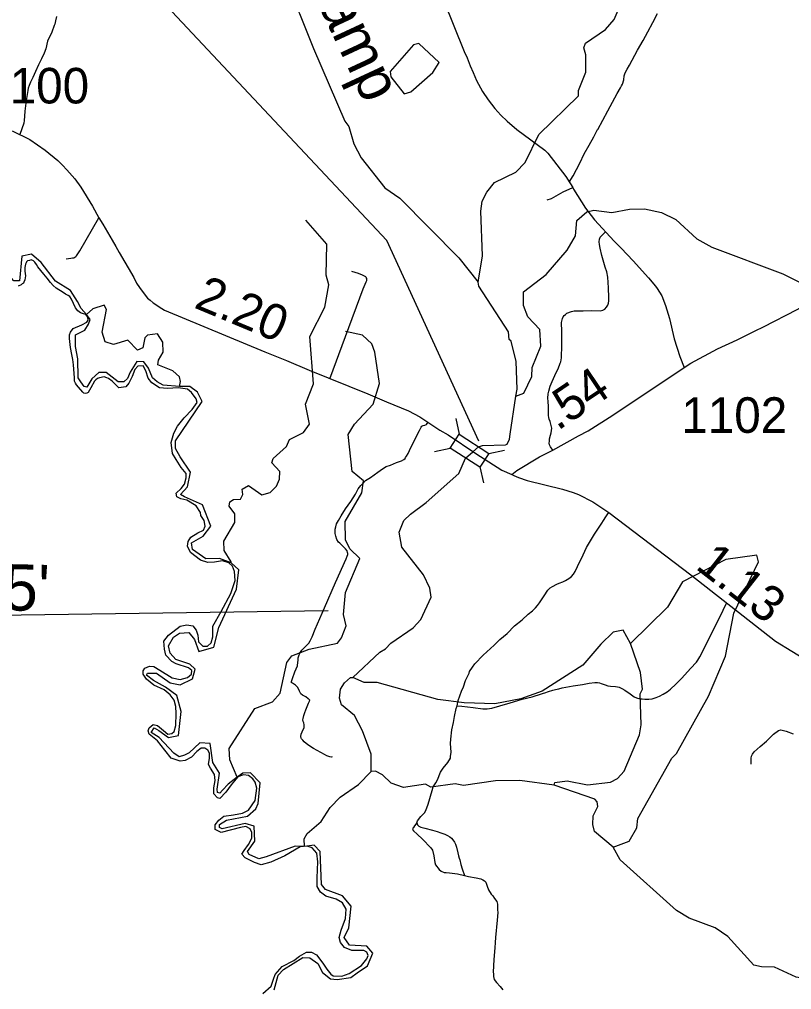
# Model space of a CAD drawing. Extents: x 2290615 to 2522933, y 819489 to 1012715.
# Drawn here: x 2430887 to 2441733, y 846857 to 860488 of the extents above; entities that cross this region are included whole.
import ezdxf

# ---------------------------------------------------------------- set-up
doc = ezdxf.new("R2010")
doc.units = 0
for name, color, linetype in [('Exist Boundary Political CountyLine', 7, 'Continuous'), ('Exist Hydrographic Creek Single Shore', 7, 'Continuous'), ('Exist Hydrographic Creek Single Shore Label', 7, 'Continuous'), ('Exist Hydrographic Misc Water Feature', 7, 'Continuous'), ('Exist Road Non-System Type 51', 7, 'Continuous'), ('Exist Road Secondary Mileage Hundredths English Label', 7, 'Continuous'), ('Exist Road Secondary Structure Standard Bridge CELL', 7, 'Continuous'), ('Exist Road Secondary Structure Standard Bridge Number Label', 7, 'Continuous'), ('Exist Road Secondary Type 51 Attributed', 7, 'Continuous'), ('Exist Road Secondary Type 51 Number Label', 7, 'Continuous'), ('Map Preparation Longitude Latitude Label', 7, 'Continuous'), ('Map Preparation Longitude Latitude Lines', 7, 'Continuous')]:
    doc.layers.add(name, color=color, linetype=linetype)

msp = doc.modelspace()

# ---------------------------------------------------------------- linework, layer by layer
at = {"layer": 'Exist Boundary Political CountyLine'}
for points in [[(2431674, 856436), (2431618, 856559), (2431594, 856593), (2431572, 856610), (2431535, 856630), (2431487, 856661), (2431441, 856690), (2431404, 856710), (2431360, 856751), (2431323, 856791), (2431276, 856854), (2431231, 856911), (2431148, 857014), (2431129, 857046), (2431105, 857079), (2431087, 857095), (2431051, 857109), (2431027, 857103), (2430999, 857096), (2430987, 857080), (2430983, 857070), (2430975, 857048), (2430962, 857003), (2430965, 856952), (2430974, 856886), (2430965, 856828), (2430951, 856797), (2430945, 856783), (2430926, 856771), (2430910, 856759), (2430872, 856742)], [(2433239, 851984), (2433321, 851967), (2433368, 851908), (2433392, 851837), (2433404, 851742), (2433462, 851684), (2433527, 851684), (2433580, 851731), (2433604, 851813), (2433604, 851961), (2433722, 852167), (2433857, 852421), (2433916, 852603), (2433910, 852733), (2433881, 852804), (2433828, 852851), (2433739, 852881), (2433627, 852863), (2433533, 852857), (2433433, 852892), (2433292, 852998), (2433250, 853087), (2433259, 853155), (2433295, 853214), (2433395, 853273), (2433471, 853314), (2433495, 853367), (2433483, 853450), (2433436, 853520), (2433430, 853562), (2433371, 853656), (2433241, 853733), (2433153, 853750), (2433100, 853780), (2433088, 853833), (2433159, 853898), (2433206, 853957), (2433230, 854045), (2433230, 854110), (2433159, 854193), (2433088, 854305), (2433038, 854390), (2433021, 854543), (2433056, 854673), (2433109, 854773), (2433203, 854891), (2433315, 855009), (2433386, 855104), (2433368, 855157), (2433303, 855245), (2433250, 855292), (2433115, 855310), (2432967, 855304), (2432856, 855310), (2432749, 855381), (2432696, 855446), (2432661, 855552), (2432626, 855623), (2432549, 855617), (2432508, 855569), (2432472, 855469), (2432425, 855375), (2432384, 855328), (2432284, 855310), (2432190, 855404), (2432139, 855443), (2432113, 855452), (2432115, 855454), (2432078, 855464), (2432013, 855452), (2431986, 855444), (2431961, 855426), (2431942, 855404), (2431889, 855310), (2431854, 855245), (2431836, 855237), (2431812, 855233), (2431793, 855236), (2431778, 855250), (2431719, 855319), (2431688, 855352), (2431674, 855376), (2431663, 855406), (2431659, 855452), (2431646, 855636), (2431639, 855709), (2431622, 855781), (2431607, 855877), (2431591, 856003), (2431590, 856055), (2431603, 856095), (2431642, 856147), (2431766, 856195), (2431835, 856236), (2431851, 856262), (2431846, 856304), (2431822, 856340), (2431775, 856355), (2431743, 856367), (2431707, 856392), (2431674, 856436)], [(2435407, 847691), (2435466, 847857), (2435478, 847986), (2435425, 848075), (2435336, 848128), (2435189, 848169), (2435118, 848228), (2435071, 848305), (2435071, 848429), (2435077, 848653), (2435065, 848776), (2435001, 848847), (2434930, 848871), (2434830, 848865), (2434617, 848735), (2434417, 848647), (2434282, 848611), (2434187, 848641), (2434058, 848706), (2434011, 848759), (2434046, 848812), (2434105, 848894), (2434152, 848983), (2434152, 849065), (2434128, 849118), (2434069, 849148), (2433993, 849136), (2433722, 849065), (2433639, 849107), (2433639, 849171), (2433686, 849236), (2433757, 849295), (2433893, 849313), (2434022, 849337), (2434105, 849378), (2434199, 849514), (2434223, 849685), (2434199, 849773), (2434164, 849820), (2434105, 849867), (2434034, 849873), (2433957, 849844), (2433863, 849732), (2433787, 849631), (2433704, 849543), (2433669, 849549), (2433616, 849608), (2433616, 849690), (2433639, 849797), (2433627, 849879), (2433569, 849968), (2433545, 850021), (2433557, 850109), (2433557, 850180), (2433533, 850221), (2433492, 850251), (2433439, 850251), (2433380, 850203), (2433303, 850121), (2433215, 850074), (2433144, 850068), (2433021, 850109), (2432932, 850221), (2432826, 850351), (2432708, 850445), (2432696, 850492), (2432708, 850534), (2432767, 850581), (2432826, 850569), (2432909, 850498), (2432973, 850445), (2433026, 850457), (2433062, 850481), (2433085, 850569), (2433091, 850734), (2433085, 850834), (2433062, 850923), (2433003, 850999), (2432920, 851070), (2432773, 851135), (2432673, 851218), (2432626, 851288), (2432626, 851336), (2432649, 851371), (2432714, 851400), (2432773, 851395), (2432861, 851347), (2433032, 851235), (2433144, 851212), (2433250, 851241), (2433303, 851288), (2433309, 851342), (2433262, 851377), (2433091, 851436), (2433026, 851465), (2432944, 851554), (2432926, 851642), (2432914, 851754), (2432979, 851837), (2433144, 851961), (2433239, 851984)], [(2434306, 846804), (2434424, 846905), (2434457, 847004), (2434478, 847068), (2434578, 847183), (2434741, 847268), (2434820, 847327), (2434921, 847383), (2434991, 847381), (2435062, 847345), (2435147, 847228), (2435203, 847145), (2435262, 847073), (2435296, 847050), (2435416, 847046), (2435518, 847083), (2435690, 847196), (2435769, 847291), (2435784, 847338), (2435767, 847385), (2435725, 847408), (2435619, 847408), (2435554, 847408), (2435454, 847450), (2435395, 847520), (2435378, 847591), (2435407, 847691)]]:
    msp.add_lwpolyline(points, dxfattribs=at)
at = {"layer": 'Exist Hydrographic Creek Single Shore'}
for points in [[(2432961, 864498), (2433095, 864097), (2433391, 863258), (2433588, 862642), (2433884, 862026), (2434254, 861557), (2434648, 860916), (2434796, 860620), (2434821, 860571), (2435018, 860078), (2435456, 859059), (2435516, 858982), (2435586, 858742), (2435688, 858543), (2436019, 858123), (2436230, 857977), (2437059, 857138), (2437330, 856795)], [(2437862, 855195), (2437877, 855294), (2437863, 855684), (2437792, 855966), (2437767, 855992), (2437757, 856100), (2437339, 856742), (2437330, 856795)], [(2435569, 851244), (2435948, 851600), (2436030, 851643), (2436104, 851725), (2436418, 851938), (2436524, 852057), (2436670, 852369), (2436651, 852499), (2436565, 852683), (2436259, 853071), (2436223, 853286), (2436287, 853446), (2436378, 853538), (2436600, 853699), (2437061, 854108), (2437151, 854322), (2437258, 854414), (2437336, 854485), (2437390, 854503), (2437713, 854509), (2437738, 854522), (2437769, 854592), (2437778, 854659), (2437862, 855195)], [(2435830, 849922), (2435827, 850164), (2435706, 850494), (2435594, 850710), (2435409, 850856), (2435382, 850950), (2435397, 851076), (2435454, 851167), (2435536, 851242), (2435569, 851244)], [(2434891, 848868), (2434886, 848977), (2434927, 849051), (2435124, 849220), (2435254, 849415), (2435394, 849559), (2435650, 849737), (2435830, 849922)], [(2438399, 849728), (2437915, 849793), (2437574, 849789), (2437125, 849725), (2437008, 849746), (2436667, 849703), (2436591, 849742), (2436283, 849697), (2436108, 849759), (2435989, 849875), (2435889, 849924), (2435830, 849922)], [(2439229, 848856), (2438967, 849078), (2438941, 849175), (2438947, 849300), (2439012, 849428), (2439003, 849493), (2438969, 849534), (2438399, 849728)], [(2442545, 847146), (2442180, 847006), (2441913, 847012), (2441796, 847033), (2441494, 847172), (2441311, 847178), (2441202, 847200), (2440838, 847605), (2440661, 847726), (2440293, 847862), (2440116, 847969), (2439323, 848682), (2439229, 848856)]]:
    msp.add_lwpolyline(points, dxfattribs=at)
at = {"layer": 'Exist Hydrographic Misc Water Feature'}
for points in [[(2437330, 856795), (2437391, 857168), (2437366, 857794), (2437389, 857936), (2437453, 858060), (2437560, 858196), (2437858, 858343), (2437989, 858479), (2438183, 858871), (2438742, 859413), (2438741, 859488), (2438845, 859749), (2438842, 859991), (2438815, 860089), (2438840, 860155), (2439120, 860344), (2439243, 860487), (2439356, 860764)], [(2436292, 859444), (2436383, 859471), (2436696, 859743), (2436785, 859884), (2436498, 860148), (2436424, 860129), (2436096, 859758), (2436105, 859683), (2436292, 859444)], [(2437862, 855195), (2437970, 855235), (2438083, 855469), (2438089, 855598), (2438210, 855898), (2438198, 856131), (2438029, 856311), (2437968, 856469), (2437966, 856660), (2438287, 856906), (2438582, 857246), (2438696, 857448), (2438717, 857662), (2438857, 857783), (2438957, 857810), (2439207, 857777), (2439457, 857824), (2439665, 857826), (2439907, 857773), (2440109, 857676), (2440404, 857406), (2440614, 857290), (2441611, 856914), (2442090, 856671)], [(2433862, 852853), (2433863, 852868), (2433761, 853024), (2433759, 853159), (2433913, 853418), (2433911, 853543), (2433835, 853651), (2433842, 853711), (2433892, 853742), (2433992, 853746), (2434024, 853813), (2434015, 853888), (2434106, 853938), (2434291, 853808), (2434407, 853842), (2434497, 853928), (2434538, 854028), (2434544, 854137), (2434434, 854260), (2434450, 854320), (2434639, 854488), (2434679, 854588), (2434878, 854682), (2434960, 854800), (2434905, 855084), (2435018, 855367), (2434967, 856035), (2435177, 856444), (2435231, 856761), (2435196, 856894), (2435206, 857328), (2434910, 857667)], [(2431831, 856344), (2431755, 856425), (2431702, 856523), (2431605, 856677), (2431395, 856810), (2431193, 857072), (2431055, 857189), (2430919, 857164), (2430887, 856815), (2430810, 856815), (2430706, 856934), (2430542, 857091), (2430332, 857108), (2430067, 857219)], [(2433134, 855329), (2433151, 855399), (2433134, 855464), (2433041, 855549), (2432831, 855636), (2432839, 855702), (2432904, 855813), (2432901, 855954), (2432825, 856069), (2432684, 856050), (2432651, 856016), (2432619, 855876), (2432545, 855841), (2432410, 855980), (2432210, 855919), (2432093, 855960), (2432050, 856093), (2432112, 856411), (2432077, 856475), (2431920, 856422), (2431831, 856344)], [(2433134, 855329), (2432904, 855347), (2432824, 855398), (2432758, 855451), (2432699, 855588), (2432636, 855678), (2432538, 855684), (2432443, 855532), (2432404, 855445), (2432353, 855395), (2432276, 855395), (2432106, 855526), (2432002, 855529), (2431903, 855436), (2431835, 855323), (2431796, 855332), (2431748, 855395), (2431713, 855454), (2431710, 855719), (2431674, 855892), (2431677, 856056), (2431808, 856122), (2431856, 856206), (2431879, 856271), (2431831, 856344)], [(2433944, 849843), (2433845, 850087), (2433834, 850244), (2434193, 850807), (2434441, 850902), (2434548, 851021), (2434642, 851455), (2434715, 851547), (2434956, 851642), (2435354, 851724), (2435412, 851799), (2435476, 851969), (2435440, 852125), (2435469, 852434), (2435670, 852912), (2435527, 853051), (2435466, 853176), (2435463, 853432), (2435698, 853836), (2435721, 854004), (2435561, 854135), (2435503, 854658), (2435593, 854803), (2435855, 855080), (2435943, 855372), (2435878, 855813), (2435835, 855929), (2435708, 856052), (2435466, 856101)], [(2433862, 852853), (2433698, 852916), (2433505, 852910), (2433320, 853038), (2433302, 853136), (2433469, 853226), (2433576, 853369), (2433457, 853667), (2433208, 853779), (2433152, 853815), (2433250, 853922), (2433289, 854125), (2433146, 854342), (2433080, 854461), (2433080, 854566), (2433456, 855120), (2433390, 855251), (2433280, 855329), (2433134, 855329)], [(2439229, 848856), (2439452, 848943), (2439558, 849128), (2439573, 849260), (2440052, 850110), (2440118, 850175), (2440564, 850982), (2440806, 851543), (2440922, 852145), (2441270, 852868), (2441244, 852959), (2440811, 852902), (2440199, 852585), (2439988, 852232), (2439470, 851718)], [(2433944, 849843), (2433818, 849742), (2433742, 849658), (2433700, 849616), (2433669, 849624), (2433663, 849675), (2433698, 849896), (2433606, 850048), (2433567, 850313), (2433421, 850325), (2433272, 850185), (2433204, 850152), (2433129, 850128), (2433055, 850179), (2432849, 850397), (2432739, 850471), (2432778, 850534), (2432846, 850495), (2432980, 850397), (2433120, 850427), (2433159, 850763), (2433097, 850990), (2432939, 851106), (2432772, 851199), (2432673, 851276), (2432686, 851303), (2432811, 851305), (2433004, 851165), (2433146, 851141), (2433317, 851225), (2433356, 851357), (2433281, 851431), (2433082, 851497), (2433004, 851586), (2432980, 851689), (2433053, 851807), (2433136, 851866), (2433269, 851875), (2433345, 851776), (2433409, 851607), (2433618, 851670), (2433686, 851944), (2433935, 852482), (2433971, 852753), (2433862, 852853)], [(2439470, 851718), (2439368, 851908), (2439227, 851879), (2439054, 851711), (2438800, 851415), (2438230, 851050), (2437932, 850943), (2437566, 850872), (2437133, 850884), (2436765, 850935), (2435912, 851172), (2435729, 851171), (2435569, 851244)], [(2438399, 849728), (2438407, 849767), (2438582, 849788), (2438866, 849734), (2439190, 849770), (2439290, 849823), (2439380, 849925), (2439597, 850436), (2439620, 850579), (2439606, 851011), (2439638, 851078), (2439610, 851310), (2439470, 851718)], [(2434891, 848868), (2434759, 848873), (2434353, 848724), (2434252, 848692), (2434114, 848753), (2434090, 848796), (2434193, 848944), (2434183, 849152), (2434058, 849191), (2433734, 849114), (2433699, 849136), (2433697, 849176), (2433797, 849239), (2434089, 849296), (2434206, 849397), (2434242, 849471), (2434271, 849761), (2434131, 849904), (2434023, 849900), (2433944, 849843)], [(2434467, 846852), (2434522, 847061), (2434596, 847140), (2434868, 847308), (2434968, 847303), (2435078, 847222), (2435146, 847097), (2435256, 847006), (2435348, 847000), (2435543, 847025), (2435630, 847093), (2435774, 847192), (2435850, 847368), (2435765, 847465), (2435525, 847480), (2435449, 847587), (2435513, 847726), (2435545, 848031), (2435427, 848172), (2435186, 848263), (2435129, 848334), (2435113, 848796), (2435029, 848887), (2434891, 848868)]]:
    msp.add_lwpolyline(points, dxfattribs=at)
at = {"layer": 'Exist Road Non-System Type 51'}
for points in [[(2438610, 858202), (2438666, 858291), (2438758, 858470), (2438819, 858598), (2438890, 858719), (2438956, 858840), (2439008, 858942), (2439010, 858942), (2439151, 859202), (2439283, 859446), (2439328, 859525), (2439343, 859555), (2439359, 859579), (2439378, 859638), (2439383, 859694), (2439397, 859736), (2439424, 859790), (2439455, 859845), (2439494, 859917), (2439570, 860054), (2439648, 860194), (2439714, 860313), (2439782, 860443), (2439848, 860572)], [(2431409, 860528), (2431394, 860469), (2431388, 860443), (2431383, 860423), (2431376, 860401), (2431342, 860308), (2431284, 860184), (2431259, 860077), (2431235, 860016), (2431199, 859934), (2431157, 859851), (2431115, 859754), (2431075, 859671), (2431045, 859608), (2431026, 859560), (2431012, 859524), (2431004, 859488), (2430981, 859350), (2430962, 859200), (2430958, 859127), (2430954, 859066), (2430947, 859029), (2430895, 858869)], [(2438299, 857954), (2438361, 857974), (2438523, 858067), (2438661, 858126)], [(2431544, 857122), (2431608, 857135), (2431634, 857137), (2431652, 857140), (2431666, 857148), (2431680, 857158), (2431691, 857168), (2431736, 857237), (2432004, 857699)], [(2438380, 854434), (2438345, 854484), (2438333, 854513), (2438327, 854533), (2438332, 854563), (2438332, 854593), (2438347, 854645), (2438354, 854678), (2438362, 854712), (2438364, 854746), (2438355, 854781), (2438340, 854837), (2438326, 854871), (2438321, 854893), (2438317, 854925), (2438320, 854977), (2438319, 855015), (2438319, 855049), (2438314, 855121), (2438309, 855167), (2438312, 855229), (2438322, 855267), (2438343, 855335), (2438368, 855402), (2438428, 855527), (2438453, 855581), (2438484, 855657), (2438492, 855679), (2438501, 855734), (2438504, 855910), (2438504, 856104), (2438502, 856230), (2438515, 856284), (2438523, 856310), (2438538, 856328), (2438556, 856342), (2438578, 856360), (2438640, 856382), (2438681, 856393), (2438807, 856394), (2438916, 856396), (2439047, 856394), (2439081, 856401), (2439110, 856416), (2439132, 856445), (2439150, 856472), (2439160, 856503), (2439164, 856533), (2439167, 856583), (2439163, 856718), (2439153, 856865), (2439137, 856940), (2439115, 857007), (2439066, 857171), (2439042, 857274), (2439034, 857324), (2439031, 857365), (2439035, 857400), (2439046, 857427), (2439066, 857453), (2439091, 857477), (2439119, 857504)], [(2435245, 855440), (2435467, 856032), (2435715, 856702), (2435757, 856799), (2435766, 856819), (2435769, 856837), (2435766, 856848), (2435758, 856861), (2435752, 856869), (2435734, 856880), (2435707, 856893), (2435648, 856916), (2435554, 856946)], [(2436557, 854783), (2436583, 854788), (2436603, 854798), (2436628, 854829)], [(2435281, 850126), (2435269, 850123), (2435249, 850127), (2435203, 850143), (2435173, 850158), (2435016, 850244), (2434937, 850297), (2434888, 850338), (2434866, 850361), (2434850, 850381), (2434845, 850391), (2434839, 850411), (2434845, 850445), (2434858, 850477), (2434887, 850540), (2434889, 850556), (2434889, 850576), (2434880, 850604), (2434872, 850626), (2434870, 850646), (2434875, 850668), (2434883, 850710), (2434896, 850752), (2434910, 850788), (2434931, 850836), (2434948, 850879), (2434964, 850911), (2434966, 850923), (2434950, 850939), (2434941, 850944), (2434909, 850968), (2434863, 850995), (2434838, 851013), (2434820, 851049), (2434814, 851075), (2434793, 851108), (2434767, 851134), (2434724, 851161), (2434712, 851169), (2434706, 851175), (2434708, 851187), (2434721, 851229), (2434756, 851322), (2434791, 851406), (2434798, 851456), (2434802, 851482), (2434803, 851516), (2434813, 851547), (2434828, 851585), (2434855, 851627), (2434895, 851666), (2434950, 851726), (2434970, 851757), (2434997, 851811), (2435043, 851920), (2435171, 852220), (2435327, 852576), (2435475, 852908), (2435492, 852946), (2435502, 852970), (2435502, 852986), (2435497, 853000), (2435489, 853022), (2435467, 853048), (2435410, 853105), (2435388, 853127), (2435371, 853142), (2435347, 853182), (2435332, 853228), (2435324, 853266), (2435323, 853324), (2435330, 853358), (2435342, 853402), (2435367, 853446), (2435406, 853515), (2435467, 853610), (2435543, 853716), (2435609, 853818), (2435646, 853894), (2435682, 853941), (2435712, 853968), (2435748, 854009), (2435817, 854054), (2435920, 854125), (2435988, 854176), (2436037, 854208), (2436098, 854227), (2436182, 854262), (2436253, 854286), (2436287, 854306), (2436304, 854321), (2436310, 854332), (2436326, 854350), (2436347, 854390), (2436366, 854433), (2436462, 854622), (2436506, 854711), (2436530, 854761), (2436540, 854771), (2436557, 854783)], [(2437035, 850845), (2437051, 850920), (2437098, 851049), (2437123, 851113), (2437155, 851198), (2437189, 851277), (2437202, 851302), (2437211, 851325), (2437249, 851389), (2437283, 851436), (2437403, 851556), (2437554, 851696), (2437637, 851774), (2437736, 851861), (2437843, 851966), (2437947, 852052), (2438032, 852132), (2438092, 852179), (2438135, 852221), (2438165, 852255), (2438192, 852290), (2438218, 852333), (2438257, 852390), (2438311, 852471), (2438341, 852501), (2438374, 852522), (2438435, 852551), (2438467, 852566), (2438520, 852586), (2438556, 852606), (2438603, 852634), (2438641, 852662), (2438671, 852692), (2438694, 852731), (2438728, 852803), (2438804, 852964), (2438852, 853068), (2438967, 853256), (2439067, 853410), (2439090, 853447), (2439100, 853463), (2439113, 853484), (2439141, 853526), (2439164, 853561)], [(2437035, 850845), (2437099, 850837), (2437262, 850822), (2437395, 850802), (2437457, 850800), (2437525, 850809), (2437634, 850842), (2437779, 850884), (2437949, 850936), (2438088, 850968), (2438222, 851011), (2438248, 851021), (2438265, 851027), (2438319, 851046), (2438378, 851064), (2438418, 851075), (2438462, 851085), (2438509, 851096), (2438560, 851106), (2438612, 851116), (2438663, 851125), (2438731, 851135), (2438796, 851144), (2438892, 851160), (2438968, 851172), (2439005, 851172), (2439033, 851167), (2439060, 851159), (2439116, 851137), (2439152, 851123), (2439188, 851118), (2439259, 851116), (2439290, 851112), (2439313, 851107), (2439349, 851087), (2439392, 851062), (2439465, 851013), (2439520, 850972), (2439555, 850957), (2439601, 850944), (2439635, 850941), (2439674, 850936), (2439726, 850938), (2439777, 850944), (2439833, 850962), (2439879, 850980), (2439929, 851006), (2439987, 851040), (2440033, 851077), (2440109, 851148), (2440191, 851232), (2440314, 851368), (2440397, 851459), (2440417, 851485), (2440445, 851532), (2440524, 851686), (2440622, 851890), (2440723, 852091), (2440820, 852288)], [(2436467, 849200), (2436479, 849230), (2436525, 849290), (2436576, 849341), (2436598, 849374), (2436627, 849460), (2436683, 849656), (2436700, 849708), (2436735, 849760), (2436759, 849802), (2436802, 849914), (2436839, 849968), (2436906, 850047), (2436940, 850108), (2436943, 850133), (2436950, 850191), (2436944, 850313), (2436946, 850374), (2436962, 850505), (2436982, 850609), (2436997, 850695), (2437020, 850806), (2437035, 850845)], [(2441166, 850023), (2441163, 850071), (2441166, 850107), (2441168, 850137), (2441183, 850165), (2441207, 850198), (2441248, 850237), (2441290, 850273), (2441379, 850348), (2441479, 850446), (2441549, 850497), (2441582, 850505), (2441602, 850504), (2441657, 850490), (2441753, 850450)], [(2436467, 849200), (2436436, 849157), (2436422, 849135), (2436414, 849123), (2436411, 849116), (2436409, 849104), (2436424, 849088), (2436473, 849039), (2436550, 848970), (2436666, 848847), (2436690, 848816), (2436709, 848738), (2436721, 848644), (2436732, 848610), (2436783, 848545), (2436809, 848522), (2436853, 848504), (2436882, 848502), (2436926, 848498), (2437039, 848484), (2437140, 848461)], [(2436467, 849200), (2436480, 849170), (2436496, 849155), (2436527, 849141), (2436581, 849126), (2436691, 849095), (2436755, 849076), (2436805, 849058), (2436863, 849039), (2436902, 849023), (2436934, 849003), (2436958, 848983), (2436973, 848960), (2436997, 848927), (2437014, 848898), (2437027, 848858), (2437046, 848779), (2437056, 848735), (2437066, 848703), (2437072, 848680), (2437088, 848616), (2437104, 848554), (2437140, 848461)], [(2437140, 848461), (2437195, 848447), (2437304, 848426), (2437366, 848412), (2437396, 848397), (2437422, 848383), (2437437, 848365), (2437457, 848308), (2437476, 848259), (2437512, 848197), (2437536, 848173), (2437562, 848137), (2437594, 848094), (2437601, 848056), (2437601, 848006), (2437603, 847979), (2437605, 847942), (2437596, 847832), (2437576, 847589), (2437571, 847521), (2437564, 847443), (2437550, 847281), (2437543, 847101), (2437545, 847077), (2437547, 847041), (2437554, 846997), (2437587, 846958), (2437638, 846902), (2437678, 846853)]]:
    msp.add_lwpolyline(points, dxfattribs=at)
at = {"layer": 'Exist Road Secondary Structure Standard Bridge CELL'}
for p, q in [((2437015, 854881), (2437063, 854660)), ((2436716, 854418), (2436937, 854465)), ((2437479, 854390), (2437700, 854438)), ((2437356, 854200), (2437404, 853979))]:
    msp.add_line(p, q, dxfattribs=at)
msp.add_lwpolyline([(2437063, 854660), (2437479, 854391), (2437354, 854197), (2436937, 854465)], close=True, dxfattribs=at)
at = {"layer": 'Exist Road Secondary Structure Standard Bridge Number Label'}
msp.add_lwpolyline([(2437338, 854564), (2436048, 857382), (2432959, 860675)], dxfattribs=at)
at = {"layer": 'Exist Road Secondary Type 51 Attributed'}
for points in [[(2436846, 860759), (2437136, 860039), (2437177, 859948), (2437219, 859835), (2437262, 859742), (2437309, 859631), (2437393, 859476), (2437469, 859357), (2437566, 859236), (2437651, 859143), (2437740, 859057), (2437875, 858943), (2438267, 858650), (2438309, 858608), (2438560, 858281), (2438661, 858126), (2438671, 858105), (2438837, 857837), (2438965, 857670), (2439241, 857372), (2439338, 857274), (2439508, 857095), (2439721, 856859), (2439822, 856741), (2439847, 856708), (2439909, 856603), (2439960, 856467), (2440017, 856286), (2440086, 856000), (2440164, 855750), (2440222, 855597)], [(2430784, 858921), (2431034, 858800), (2431250, 858650), (2431427, 858505), (2431494, 858438), (2431555, 858374), (2431664, 858247), (2431751, 858129), (2431913, 857864), (2432004, 857699), (2432059, 857609), (2432188, 857385), (2432242, 857298), (2432289, 857211), (2432492, 856862), (2432532, 856783), (2432574, 856720), (2432641, 856632), (2432684, 856571), (2432722, 856543), (2432765, 856506), (2432886, 856426), (2432926, 856404), (2434333, 855817), (2434638, 855697), (2434958, 855558), (2435779, 855228), (2436043, 855114), (2436352, 854988), (2436512, 854904), (2436794, 854717), (2436911, 854651), (2437297, 854388)], [(2440222, 855597), (2440318, 855657), (2440693, 855859), (2440969, 855987), (2441221, 856113), (2441340, 856167), (2441813, 856410), (2442098, 856572), (2442243, 856644), (2442404, 856732), (2442803, 856922), (2443043, 857027), (2443246, 857110), (2443326, 857137), (2443673, 857235), (2444094, 857370), (2444652, 857508)], [(2437802, 854096), (2437874, 854151), (2438192, 854340), (2438380, 854434), (2438739, 854637), (2438876, 854708), (2439224, 854926), (2440222, 855597)], [(2437297, 854388), (2437662, 854156), (2437802, 854096)], [(2437802, 854096), (2437832, 854079), (2437899, 854051), (2438021, 854012), (2438516, 853888), (2438665, 853840), (2438740, 853811), (2438943, 853711), (2439164, 853561), (2440319, 852683), (2441506, 851753), (2441964, 851470), (2442142, 851381), (2442857, 851002)]]:
    msp.add_lwpolyline(points, dxfattribs=at)
at = {"layer": 'Map Preparation Longitude Latitude Lines'}
msp.add_line((2427156, 852067), (2435226, 852185), dxfattribs=at)

# ---------------------------------------------------------------- texts
at = {"layer": 'Exist Hydrographic Creek Single Shore Label'}
msp.add_text('Swamp', height=600, rotation=294.9058, dxfattribs=at).set_placement((2434614, 861710))
at = {"layer": 'Exist Road Secondary Mileage Hundredths English Label'}
for s, rotation, p in [('2.20', 337.3315, (2433324, 856444)), ('.54', 33.896, (2438445, 854701)), ('1.13', 321.9281, (2440367, 852782))]:
    msp.add_text(s, height=500, rotation=rotation, dxfattribs=at).set_placement(p)
at = {"layer": 'Exist Road Secondary Type 51 Number Label'}
for s, p in [('1100', (2430379, 859307)), ('1102', (2440184, 854679))]:
    msp.add_text(s, height=500, rotation=360, dxfattribs=at).set_placement(p)
at = {"layer": 'Map Preparation Longitude Latitude Label'}
msp.add_text("36° 05'", height=650, rotation=358.7646, dxfattribs=at).set_placement((2428618, 852231))

doc.saveas('drawing.dxf')
